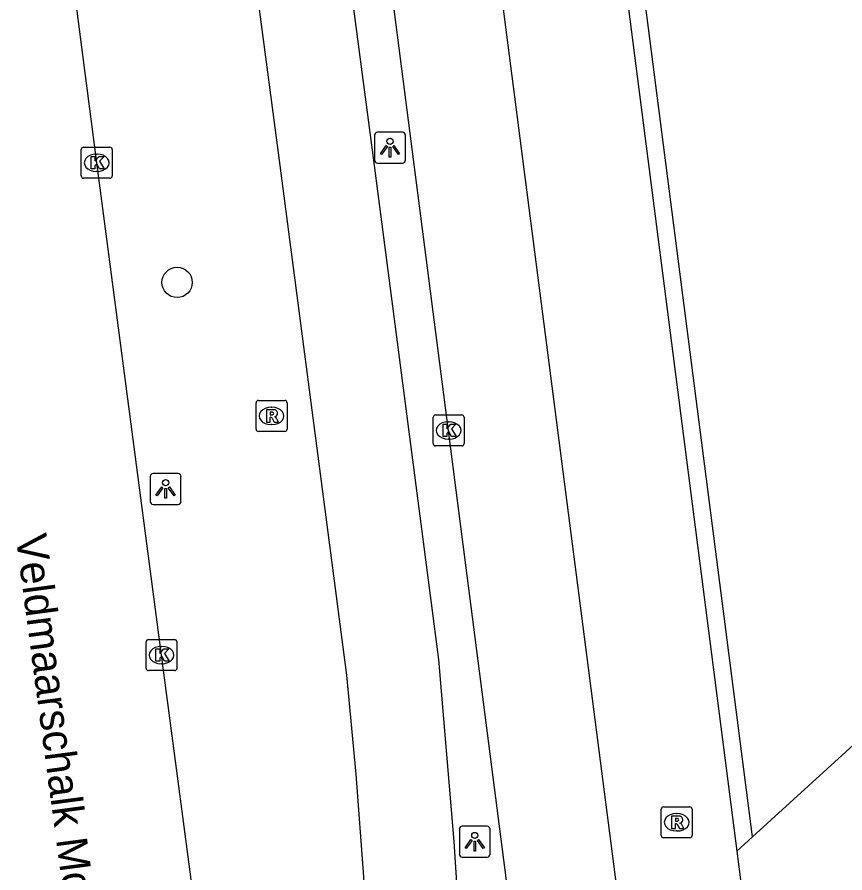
# Model space of a CAD drawing. Extents: x 161084 to 161928, y 385355 to 386522.
# Drawn here: x 161112.23 to 161138.98, y 386376.4 to 386404.05 of the extents above; entities that cross this region are included whole.
import ezdxf

# ---------------------------------------------------------------- set-up
doc = ezdxf.new("R2010")
doc.units = 0
for name, color, linetype in [('IMGEO_Boom', 7, 'Continuous'), ('IMGEO_Fietspad_gesloten', 7, 'Continuous'), ('IMGEO_Kolk', 7, 'Continuous'), ('IMGEO_Lichtpunt', 7, 'Continuous'), ('IMGEO_Openbare_ruimte_label', 7, 'Continuous'), ('IMGEO_OVBaan_gesloten', 7, 'Continuous'), ('IMGEO_Pand', 7, 'Continuous'), ('IMGEO_Pand_overbouw', 7, 'Continuous'), ('IMGEO_Rijbaan_lokaal_open', 7, 'Continuous'), ('IMGEO_Rioolput', 7, 'Continuous')]:
    doc.layers.add(name, color=color, linetype=linetype)

msp = doc.modelspace()

# ---------------------------------------------------------------- linework, layer by layer
at = {"layer": 'IMGEO_Boom'}
msp.add_circle((161117.403, 386395.478), 0.489, dxfattribs=at)
at = {"layer": 'IMGEO_Fietspad_gesloten'}
for points in [[(161119.403, 386432.293), (161123.705, 386399.75), (161125.848, 386383.298), (161126.343, 386377.415), (161126.838, 386369.756), (161127.306, 386364.878), (161128.999, 386351.716), (161133.208, 386319.879)], [(161130.244, 386319.488), (161126.026, 386351.491), (161124.802, 386360.782), (161124.084, 386367.159), (161123.805, 386370.259), (161123.435, 386376.272), (161123.185, 386379.592), (161122.883, 386382.795), (161120.645, 386399.915), (161116.997, 386427.466), (161116.541, 386431.094)]]:
    msp.add_lwpolyline(points, dxfattribs=at)
at = {"layer": 'IMGEO_Kolk'}
for p, q in [((161114.305, 386398.918), (161114.305, 386399.77)), ((161114.38, 386399.844), (161115.232, 386399.844)), ((161115.306, 386399.77), (161115.306, 386398.918)), ((161114.793, 386399.624), (161114.818, 386399.624)), ((161115.232, 386398.844), (161114.38, 386398.844)), ((161114.816, 386399.064), (161114.791, 386399.064)), ((161125.675, 386390.269), (161125.675, 386391.121)), ((161125.75, 386391.195), (161126.602, 386391.195)), ((161126.676, 386391.121), (161126.676, 386390.269)), ((161126.163, 386390.975), (161126.188, 386390.975)), ((161126.186, 386390.415), (161126.161, 386390.415)), ((161126.602, 386390.195), (161125.75, 386390.195)), ((161116.473, 386383.939), (161117.325, 386383.939)), ((161116.398, 386383.013), (161116.398, 386383.865)), ((161116.886, 386383.719), (161116.911, 386383.719)), ((161117.399, 386383.865), (161117.399, 386383.013)), ((161116.909, 386383.159), (161116.884, 386383.159)), ((161117.325, 386382.939), (161116.473, 386382.939))]:
    msp.add_line(p, q, dxfattribs=at)
for points in [[(161114.305, 386398.918), (161114.305, 386399.77)], [(161114.38, 386399.844), (161115.232, 386399.844)], [(161115.306, 386399.77), (161115.306, 386398.918)], [(161114.626, 386399.544), (161114.749, 386399.544), (161114.749, 386399.393), (161114.879, 386399.544), (161115.043, 386399.544), (161114.897, 386399.393), (161115.05, 386399.144), (161114.898, 386399.144), (161114.813, 386399.308), (161114.749, 386399.241), (161114.749, 386399.144), (161114.626, 386399.144), (161114.626, 386399.544)], [(161115.232, 386398.844), (161114.38, 386398.844)], [(161125.675, 386390.269), (161125.675, 386391.121)], [(161125.75, 386391.195), (161126.602, 386391.195)], [(161126.676, 386391.121), (161126.676, 386390.269)], [(161125.996, 386390.895), (161126.119, 386390.895), (161126.119, 386390.744), (161126.249, 386390.895), (161126.413, 386390.895), (161126.267, 386390.744), (161126.42, 386390.495), (161126.268, 386390.495), (161126.183, 386390.659), (161126.119, 386390.592), (161126.119, 386390.495), (161125.996, 386390.495), (161125.996, 386390.895)], [(161126.602, 386390.195), (161125.75, 386390.195)], [(161116.473, 386383.939), (161117.325, 386383.939)], [(161116.398, 386383.013), (161116.398, 386383.865)], [(161116.719, 386383.639), (161116.842, 386383.639), (161116.842, 386383.488), (161116.972, 386383.639), (161117.136, 386383.639), (161116.99, 386383.488), (161117.143, 386383.239), (161116.991, 386383.239), (161116.906, 386383.403), (161116.842, 386383.336), (161116.842, 386383.239), (161116.719, 386383.239), (161116.719, 386383.639)], [(161117.399, 386383.865), (161117.399, 386383.013)], [(161117.325, 386382.939), (161116.473, 386382.939)]]:
    msp.add_lwpolyline(points, dxfattribs=at)
for centre, start, end in [((161114.382, 386399.768), 91.552, 178.448), ((161114.382, 386399.768), 91.552, 178.448), ((161115.23, 386399.768), 1.552, 88.448), ((161115.23, 386399.768), 1.552, 88.448), ((161114.382, 386398.92), 181.552, 268.448), ((161114.382, 386398.92), 181.552, 268.448), ((161115.23, 386398.92), 271.552, 358.448), ((161115.23, 386398.92), 271.552, 358.448), ((161125.752, 386391.119), 91.552, 178.448), ((161125.752, 386391.119), 91.552, 178.448), ((161126.6, 386391.119), 1.552, 88.448), ((161126.6, 386391.119), 1.552, 88.448), ((161125.752, 386390.271), 181.552, 268.448), ((161125.752, 386390.271), 181.552, 268.448), ((161126.6, 386390.271), 271.552, 358.448), ((161126.6, 386390.271), 271.552, 358.448), ((161116.475, 386383.863), 91.552, 178.448), ((161116.475, 386383.863), 91.552, 178.448), ((161117.323, 386383.863), 1.552, 88.448), ((161117.323, 386383.863), 1.552, 88.448), ((161116.475, 386383.015), 181.552, 268.448), ((161116.475, 386383.015), 181.552, 268.448), ((161117.323, 386383.015), 271.552, 358.448), ((161117.323, 386383.015), 271.552, 358.448)]:
    msp.add_arc(centre, 0.0765, start, end, dxfattribs=at)
for centre, major_axis, ratio, start_param, end_param in [((161114.792, 386399.344), (-0.387, 0.002), 0.722429, 4.712389, 7.853982), ((161114.817, 386399.344), (-0.39, 0.002), 0.717154, 1.570796, 4.712389), ((161126.162, 386390.695), (-0.387, 0.002), 0.722429, 4.712389, 7.853982), ((161126.187, 386390.695), (-0.39, 0.002), 0.717154, 1.570796, 4.712389), ((161116.885, 386383.439), (-0.387, 0.002), 0.722429, 4.712389, 7.853982), ((161116.91, 386383.439), (-0.39, 0.002), 0.717154, 1.570796, 4.712389)]:
    msp.add_ellipse(centre, major_axis=major_axis, ratio=ratio, start_param=start_param, end_param=end_param, dxfattribs=at)
at = {"layer": 'IMGEO_Lichtpunt'}
for p, q in [((161123.782, 386400.235), (161123.782, 386399.428)), ((161123.782, 386400.235), (161123.782, 386399.428)), ((161124.684, 386400.33), (161123.876, 386400.33)), ((161124.684, 386400.33), (161123.876, 386400.33)), ((161124.778, 386399.428), (161124.778, 386400.235)), ((161124.778, 386399.428), (161124.778, 386400.235)), ((161123.876, 386399.334), (161124.684, 386399.334)), ((161123.876, 386399.334), (161124.684, 386399.334)), ((161116.532, 386389.209), (161116.532, 386388.402)), ((161116.532, 386389.209), (161116.532, 386388.402)), ((161117.434, 386389.304), (161116.626, 386389.304)), ((161117.434, 386389.304), (161116.626, 386389.304)), ((161117.528, 386388.402), (161117.528, 386389.209)), ((161117.528, 386388.402), (161117.528, 386389.209)), ((161116.626, 386388.308), (161117.434, 386388.308)), ((161116.626, 386388.308), (161117.434, 386388.308)), ((161126.521, 386377.814), (161126.521, 386377.007)), ((161126.521, 386377.814), (161126.521, 386377.007)), ((161127.423, 386377.909), (161126.615, 386377.909)), ((161127.423, 386377.909), (161126.615, 386377.909)), ((161127.517, 386377.007), (161127.517, 386377.814)), ((161127.517, 386377.007), (161127.517, 386377.814)), ((161126.615, 386376.913), (161127.423, 386376.913)), ((161126.615, 386376.913), (161127.423, 386376.913))]:
    msp.add_line(p, q, dxfattribs=at)
for points in [[(161124.156, 386399.899), (161124.195, 386399.871), (161124.007, 386399.609), (161123.969, 386399.636), (161124.156, 386399.899)], [(161124.258, 386399.851), (161124.305, 386399.851), (161124.305, 386399.529), (161124.258, 386399.529), (161124.258, 386399.851)], [(161124.368, 386399.871), (161124.406, 386399.898), (161124.593, 386399.636), (161124.554, 386399.608), (161124.368, 386399.871)], [(161116.906, 386388.873), (161116.945, 386388.845), (161116.757, 386388.583), (161116.719, 386388.61), (161116.906, 386388.873)], [(161117.118, 386388.845), (161117.156, 386388.872), (161117.343, 386388.61), (161117.304, 386388.582), (161117.118, 386388.845)], [(161117.008, 386388.825), (161117.055, 386388.825), (161117.055, 386388.503), (161117.008, 386388.503), (161117.008, 386388.825)], [(161126.895, 386377.478), (161126.934, 386377.45), (161126.746, 386377.188), (161126.708, 386377.215), (161126.895, 386377.478)], [(161126.997, 386377.43), (161127.044, 386377.43), (161127.044, 386377.108), (161126.997, 386377.108), (161126.997, 386377.43)], [(161127.107, 386377.45), (161127.145, 386377.477), (161127.332, 386377.215), (161127.293, 386377.187), (161127.107, 386377.45)]]:
    msp.add_lwpolyline(points, dxfattribs=at)
for centre in [(161124.281, 386400.033), (161117.031, 386389.007), (161127.02, 386377.612)]:
    msp.add_circle(centre, 0.0994, dxfattribs=at)
for centre, start, end in [((161123.876, 386400.235), 90, 180), ((161123.876, 386400.235), 90, 180), ((161124.684, 386400.235), 0, 90), ((161124.684, 386400.235), 0, 90), ((161123.876, 386399.428), 180, 270), ((161123.876, 386399.428), 180, 270), ((161124.684, 386399.428), 270, 0), ((161124.684, 386399.428), 270, 360), ((161116.626, 386389.209), 90, 180), ((161116.626, 386389.209), 90, 180), ((161117.434, 386389.209), 0, 90), ((161117.434, 386389.209), 0, 90), ((161116.626, 386388.402), 180, 270), ((161116.626, 386388.402), 180, 270), ((161117.434, 386388.402), 270, 0), ((161117.434, 386388.402), 270, 360), ((161126.615, 386377.814), 90, 180), ((161126.615, 386377.814), 90, 180), ((161127.423, 386377.814), 0, 90), ((161127.423, 386377.814), 0, 90), ((161126.615, 386377.007), 180, 270), ((161126.615, 386377.007), 180, 270), ((161127.423, 386377.007), 270, 0), ((161127.423, 386377.007), 270, 360)]:
    msp.add_arc(centre, 0.0946, start, end, dxfattribs=at)
at = {"layer": 'IMGEO_OVBaan_gesloten'}
msp.add_lwpolyline([(161125.434, 386318.836), (161124.483, 386325.989), (161121.922, 386345.27), (161119.124, 386366.588), (161116.899, 386383.439), (161114.806, 386399.344), (161114.138, 386404.484)], dxfattribs=at)
at = {"layer": 'IMGEO_Pand'}
for points in [[(161135.997, 386377.572), (161129.181, 386430.581)], [(161151.55, 386391.734), (161135.997, 386377.572)], [(161135.997, 386377.572), (161135.492, 386377.106), (161138.85, 386350.754)]]:
    msp.add_lwpolyline(points, dxfattribs=at)
at = {"layer": 'IMGEO_Pand_overbouw'}
msp.add_lwpolyline([(161129.181, 386430.581), (161128.631, 386430.446), (161135.492, 386377.106), (161135.997, 386377.572)], close=True, dxfattribs=at)
at = {"layer": 'IMGEO_Rijbaan_lokaal_open'}
for points in [[(161131.448, 386349.726), (161130.82, 386354.615), (161123.295, 386412.993), (161120.865, 386432.304)], [(161124.618, 386430.025), (161134.5, 386353.481), (161134.921, 386350.17)]]:
    msp.add_lwpolyline(points, dxfattribs=at)
at = {"layer": 'IMGEO_Rioolput'}
for p, q in [((161120.028, 386391.664), (161120.88, 386391.664)), ((161119.953, 386390.738), (161119.953, 386391.59)), ((161120.441, 386391.444), (161120.466, 386391.444)), ((161120.954, 386391.59), (161120.954, 386390.738)), ((161120.464, 386390.884), (161120.439, 386390.884)), ((161120.88, 386390.664), (161120.028, 386390.664)), ((161133.043, 386377.611), (161133.043, 386378.463)), ((161133.118, 386378.537), (161133.97, 386378.537)), ((161134.044, 386378.463), (161134.044, 386377.611)), ((161133.531, 386378.317), (161133.556, 386378.317)), ((161133.554, 386377.757), (161133.529, 386377.757)), ((161133.97, 386377.537), (161133.118, 386377.537))]:
    msp.add_line(p, q, dxfattribs=at)
for points in [[(161120.028, 386391.664), (161120.88, 386391.664)], [(161119.953, 386390.738), (161119.953, 386391.59)], [(161120.542, 386391.362), (161120.29, 386391.364), (161120.29, 386390.964)], [(161120.954, 386391.59), (161120.954, 386390.738)], [(161120.29, 386390.964), (161120.414, 386390.964), (161120.414, 386391.126), (161120.425, 386391.126)], [(161120.468, 386391.283), (161120.414, 386391.283), (161120.414, 386391.202)], [(161120.414, 386391.202), (161120.466, 386391.202)], [(161120.472, 386391.097), (161120.543, 386390.964), (161120.683, 386390.964), (161120.618, 386391.09)], [(161120.88, 386390.664), (161120.028, 386390.664)], [(161133.043, 386377.611), (161133.043, 386378.463)], [(161133.118, 386378.537), (161133.97, 386378.537)], [(161134.044, 386378.463), (161134.044, 386377.611)], [(161133.632, 386378.235), (161133.38, 386378.237), (161133.38, 386377.837)], [(161133.558, 386378.156), (161133.504, 386378.156), (161133.504, 386378.075)], [(161133.38, 386377.837), (161133.504, 386377.837), (161133.504, 386377.999), (161133.515, 386377.999)], [(161133.504, 386378.075), (161133.556, 386378.075)], [(161133.562, 386377.97), (161133.633, 386377.837), (161133.773, 386377.837), (161133.708, 386377.963)], [(161133.97, 386377.537), (161133.118, 386377.537)]]:
    msp.add_lwpolyline(points, dxfattribs=at)
for centre, radius, start, end in [((161120.03, 386391.588), 0.0765, 91.552, 178.448), ((161120.03, 386391.588), 0.0765, 91.552, 178.448), ((161120.878, 386391.588), 0.0765, 1.552, 88.448), ((161120.878, 386391.588), 0.0765, 1.552, 88.448), ((161120.541, 386391.252), 0.109, 350.3612, 89.416), ((161120.424, 386391.073), 0.0533, 26.0293, 88.6989), ((161120.45, 386391.391), 0.19, 274.7715, 282.9687), ((161120.474, 386391.187), 0.0964, 77.0061, 93.1865), ((161120.488, 386391.244), 0.0378, 276.6634, 79.6772), ((161120.539, 386391.252), 0.112, 277.5842, 350.9817), ((161120.523, 386391.037), 0.108, 29.5134, 73.7905), ((161120.03, 386390.74), 0.0765, 181.552, 268.448), ((161120.03, 386390.74), 0.0765, 181.552, 268.448), ((161120.878, 386390.74), 0.0765, 271.552, 358.448), ((161120.878, 386390.74), 0.0765, 271.552, 358.448), ((161133.12, 386378.461), 0.0765, 91.552, 178.448), ((161133.12, 386378.461), 0.0765, 91.552, 178.448), ((161133.968, 386378.461), 0.0765, 1.552, 88.448), ((161133.968, 386378.461), 0.0765, 1.552, 88.448), ((161133.564, 386378.06), 0.0964, 77.0061, 93.1865), ((161133.578, 386378.117), 0.0378, 276.6634, 79.6772), ((161133.631, 386378.125), 0.109, 350.3612, 89.416), ((161133.629, 386378.125), 0.112, 277.5842, 350.9817), ((161133.514, 386377.946), 0.0533, 26.0293, 88.6989), ((161133.54, 386378.264), 0.19, 274.7715, 282.9687), ((161133.613, 386377.91), 0.108, 29.5134, 73.7905), ((161133.12, 386377.613), 0.0765, 181.552, 268.448), ((161133.12, 386377.613), 0.0765, 181.552, 268.448), ((161133.968, 386377.613), 0.0765, 271.552, 358.448), ((161133.968, 386377.613), 0.0765, 271.552, 358.448)]:
    msp.add_arc(centre, radius, start, end, dxfattribs=at)
for centre, major_axis, ratio, start_param, end_param in [((161120.44, 386391.164), (-0.387, 0.002), 0.722429, 4.712389, 7.853982), ((161120.465, 386391.164), (-0.39, 0.002), 0.717154, 1.570796, 4.712389), ((161133.53, 386378.037), (-0.387, 0.002), 0.722429, 4.712389, 7.853982), ((161133.555, 386378.037), (-0.39, 0.002), 0.717154, 1.570796, 4.712389)]:
    msp.add_ellipse(centre, major_axis=major_axis, ratio=ratio, start_param=start_param, end_param=end_param, dxfattribs=at)

# ---------------------------------------------------------------- texts
at = {"layer": 'IMGEO_Openbare_ruimte_label'}
msp.add_text('Veldmaarschalk Montgomerylaan', height=1, rotation=277.5871, dxfattribs=at).set_placement((161112.183, 386387.285))

doc.saveas('drawing.dxf')
